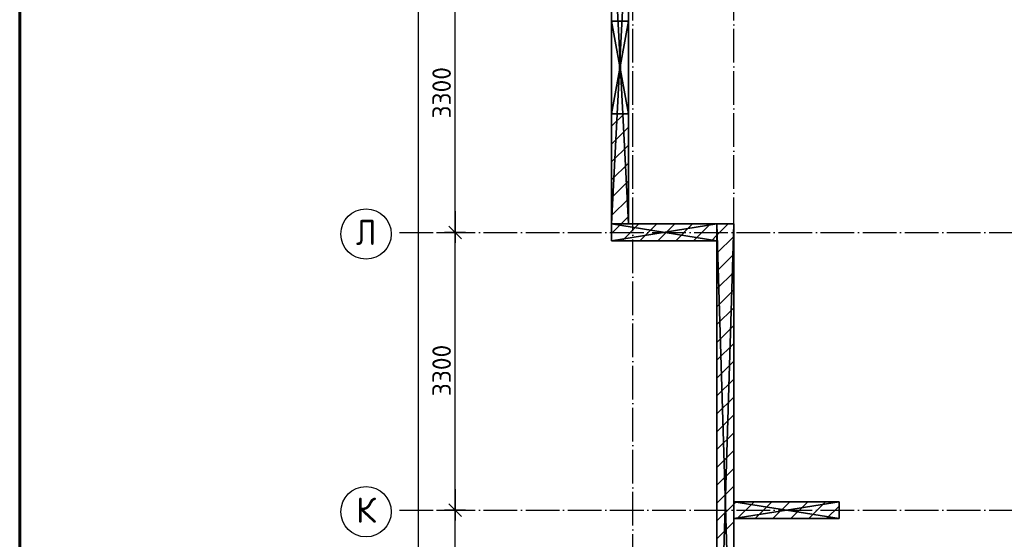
# Model space of a CAD drawing. Header units: millimetres. Extents: x 40580 to 559114, y -343730 to 81020.
# Tile 480 of 656: x 375520 to 387210, y -61368 to -55194. Entities that reach past the tile are written whole.
import ezdxf
from ezdxf.enums import TextEntityAlignment as Align

# ---------------------------------------------------------------- set-up
doc = ezdxf.new("R2010")
doc.units = ezdxf.units.MM
doc.linetypes.add('______11', pattern=[500, 400, -50, 0, -50])
doc.linetypes.add('______5', pattern=[1100, 800, -100, 100, -100])
for name, color, linetype in [('____________', 7, 'Continuous'), ('___________________', 253, '______5'), ('______________________', 7, 'Continuous'), ('Тонкие', 7, 'Continuous')]:
    doc.layers.add(name, color=color, linetype=linetype)
doc.styles.add('ISOCPEUR', font='isocpeur.ttf')

# ---------------------------------------------------------------- blocks, each defined once
blk = doc.blocks.new('Из_буфера8386')
at = {"linetype": 'Continuous', "lineweight": 60, "ltscale": 100}
blk.add_lwpolyline([(2062, 58900), (2062, 500), (41562, 500), (41562, 58900), (2062, 58900)], dxfattribs=at)
blk = doc.blocks.new('ALL_ML_STRICH')
at = {"color": 0, "linetype": 'ByBlock', "lineweight": -2}
for p, q in [((0, -0.5), (0, 0.5)), ((-1, 0), (0.5, 0)), ((-0.3, -0.3), (0.3, 0.3))]:
    blk.add_line(p, q, dxfattribs=at)

msp = doc.modelspace()

# ---------------------------------------------------------------- linework, layer by layer
at = {"layer": '____________', "color": 253, "linetype": '______11'}
for p, q in [((382736.8, -55211, -3800), (382748.1, -55199.8, -3800)), ((382672.4, -57821, -3800), (382872.4, -57621, -3800)), ((383096.7, -57821, -3800), (383296.7, -57621, -3800)), ((383520.9, -57821, -3800), (383720.9, -57621, -3800)), ((383798.1, -57968.1, -3800), (383998.1, -57768.1, -3800)), ((383798.1, -58392.4, -3800), (383998.1, -58192.4, -3800)), ((383798.1, -58816.7, -3800), (383998.1, -58616.7, -3800)), ((383798.1, -59240.9, -3800), (383998.1, -59040.9, -3800)), ((383798.1, -59665.2, -3800), (383998.1, -59465.2, -3800)), ((383798.1, -60089.5, -3800), (383998.1, -59889.5, -3800)), ((383798.1, -60513.7, -3800), (383998.1, -60313.7, -3800)), ((383798.1, -60938, -3800), (383998.1, -60738, -3800)), ((384039.3, -61121, -3800), (384239.3, -60921, -3800)), ((384463.6, -61121, -3800), (384663.6, -60921, -3800)), ((384887.8, -61121, -3800), (385087.8, -60921, -3800)), ((383798.1, -61362.2, -3800), (383998.1, -61162.2, -3800))]:
    msp.add_line(p, q, dxfattribs=at)
at = {"layer": '____________', "color": 253, "linetype": '______5'}
for p, q in [((382548.1, -56460.4, -3800), (382697.5, -56311, -3800)), ((382548.1, -57733.2, -3800), (382660.3, -57621, -3800)), ((382884.5, -57821, -3800), (383084.5, -57621, -3800)), ((383308.8, -57821, -3800), (383508.8, -57621, -3800)), ((383798.1, -57756, -3800), (383933.1, -57621, -3800)), ((383733.1, -57821, -3800), (383798.1, -57756, -3800)), ((383798.1, -58180.3, -3800), (383998.1, -57980.3, -3800)), ((383798.1, -58604.5, -3800), (383998.1, -58404.5, -3800)), ((383798.1, -59028.8, -3800), (383998.1, -58828.8, -3800)), ((383798.1, -59453.1, -3800), (383998.1, -59253.1, -3800)), ((383798.1, -59877.3, -3800), (383998.1, -59677.3, -3800)), ((383798.1, -60301.6, -3800), (383998.1, -60101.6, -3800)), ((383798.1, -60725.8, -3800), (383998.1, -60525.8, -3800)), ((383798.1, -61150.1, -3800), (383998.1, -60950.1, -3800)), ((383998.1, -60950.1, -3800), (384027.2, -60921, -3800)), ((384251.4, -61121, -3800), (384451.4, -60921, -3800)), ((384675.7, -61121, -3800), (384875.7, -60921, -3800)), ((385100, -61121, -3800), (385248.1, -60972.9, -3800))]:
    msp.add_line(p, q, dxfattribs=at)
at = {"layer": '____________', "color": 253, "linetype": '______11', "elevation": -3800}
for points in [[(382548.1, -56672.5), (382748.1, -56472.5), (382748.1, -56472.5)], [(382548.1, -57096.8), (382748.1, -56896.8), (382748.1, -56896.8)], [(382548.1, -57521.1), (382748.1, -57321.1), (382748.1, -57321.1)]]:
    msp.add_lwpolyline(points, dxfattribs=at)
at = {"layer": '____________', "color": 253, "linetype": '______5', "elevation": -3800}
for points in [[(382548.1, -56884.7), (382748.1, -56684.7), (382748.1, -56684.7)], [(382548.1, -57308.9), (382748.1, -57108.9), (382748.1, -57108.9)], [(382660.3, -57621), (382748.1, -57533.2), (382748.1, -57533.2)]]:
    msp.add_lwpolyline(points, dxfattribs=at)
at = {"layer": '___________________', "color": 253, "linetype": '______11'}
for p, q in [((382798.1, -88711, -3800), (382798.1, -38631, -3800)), ((383998.1, -88711, -3800), (383998.1, -38631, -3800)), ((380028.1, -57721, -3800), (397268.1, -57721, -3800)), ((380028.1, -61021, -3800), (397268.1, -61021, -3800))]:
    msp.add_line(p, q, dxfattribs=at)
at = {"layer": '___________________', "color": 7, "linetype": 'Continuous'}
for centre in [(379631.9, -57740.5, -3800), (379631.9, -61040.5, -3800)]:
    msp.add_circle(centre, 298.8, dxfattribs=at)
at = {"layer": '______________________', "color": 7, "linetype": 'Continuous'}
for p, q in [((380253.8, -86121, -3800), (380253.8, -39631, -3800)), ((380689.5, -57721, -3800), (380689.5, -54421, -3800)), ((380689.5, -61021, -3800), (380689.5, -57721, -3800)), ((380689.5, -64321, -3800), (380689.5, -61021, -3800))]:
    msp.add_line(p, q, dxfattribs=at)
at = {"layer": '______________________', "color": 253, "linetype": 'Continuous'}
for p, q in [((380474.3, -57721, -3800), (380689.5, -57721, -3800)), ((380474.3, -57721, -3800), (380689.5, -57721, -3800)), ((380474.3, -61021, -3800), (380689.5, -61021, -3800)), ((380474.3, -61021, -3800), (380689.5, -61021, -3800))]:
    msp.add_line(p, q, dxfattribs=at)

# ---------------------------------------------------------------- block references
at = {"layer": '______________________', "color": 7, "linetype": 'Continuous', "xscale": 250, "yscale": 250, "zscale": 250}
for p, rotation in [((380689.5, -57721, -3800), 270), ((380689.5, -57721, -3800), 90), ((380689.5, -61021, -3800), 270), ((380689.5, -61021, -3800), 90)]:
    msp.add_blockref('ALL_ML_STRICH', p, dxfattribs=dict(at, rotation=rotation))
at = {"layer": 'Тонкие'}
msp.add_blockref('Из_буфера8386', (373458, -96794), dxfattribs=at)

# ---------------------------------------------------------------- texts
at = {"layer": '___________________', "color": 7, "linetype": 'Continuous', "style": 'ISOCPEUR', "width": 0.999536}
for s, p, p2 in [('Л', (379511.9, -57871, -3800), (379751.8, -57871, -3800)), ('К', (379511.9, -61171, -3800), (379751.8, -61171, -3800))]:
    msp.add_text(s, height=300, dxfattribs=at).set_placement(p, p2, align=Align.FIT)
at = {"layer": '______________________', "color": 7, "style": 'ISOCPEUR'}
for p in [(380639.5, -56368, -3800), (380639.5, -59668, -3800)]:
    msp.add_text('3300', height=220, rotation=90, dxfattribs=at).set_placement(p)

# ---------------------------------------------------------------- meshes
at = {"layer": '____________', "color": 7, "linetype": 'Continuous'}
mesh = msp.add_polyface(dxfattribs=at)
corners = [(382748.1, -57621, -7600), (382548.1, -57621, -7600), (382548.1, -53701, -7600), (382748.1, -53701, -7600)]
mesh.append_faces([[corners[k] for k in face] for face in [(1, 2, 0)]], dxfattribs={"vtx1": -1, "color": 7})
mesh.append_faces([[corners[k] for k in face] for face in [(2, 3, 0)]], dxfattribs={"vtx2": -1, "color": 7})
mesh = msp.add_polyface(dxfattribs=at)
corners = [(382548.1, -57621, -4150), (382748.1, -57621, -4150), (382748.1, -53701, -4150), (382548.1, -53701, -4150)]
mesh.append_faces([[corners[k] for k in face] for face in [(1, 2, 0)]], dxfattribs={"vtx1": -1, "color": 7})
mesh.append_faces([[corners[k] for k in face] for face in [(2, 3, 0)]], dxfattribs={"vtx2": -1, "color": 7})
mesh = msp.add_polyface(dxfattribs=at)
corners = [(382548.1, -53701, -7600), (382548.1, -57621, -7600), (382548.1, -57621, -4150), (382548.1, -53701, -4150), (382548.1, -55211, -4400), (382548.1, -56311, -4400), (382548.1, -56311, -5700), (382548.1, -55211, -5700)]
mesh.append_faces([[corners[k] for k in face] for face in [(3, 4, 5), (7, 0, 1), (7, 3, 0)]], dxfattribs={"vtx0": -1, "vtx2": -1, "color": 7})
mesh.append_faces([[corners[k] for k in face] for face in [(2, 3, 5), (5, 6, 2), (1, 2, 6), (6, 7, 1), (7, 4, 3)]], dxfattribs={"vtx1": -1, "vtx2": -1, "color": 7})
mesh = msp.add_polyface(dxfattribs=at)
corners = [(382748.1, -57621, -7600), (382748.1, -53701, -7600), (382748.1, -53701, -4150), (382748.1, -57621, -4150), (382748.1, -56311, -4400), (382748.1, -55211, -4400), (382748.1, -55211, -5700), (382748.1, -56311, -5700)]
mesh.append_faces([[corners[k] for k in face] for face in [(3, 4, 5), (7, 0, 1), (7, 3, 0)]], dxfattribs={"vtx0": -1, "vtx2": -1, "color": 7})
mesh.append_faces([[corners[k] for k in face] for face in [(2, 3, 5), (5, 6, 2), (1, 2, 6), (6, 7, 1), (7, 4, 3)]], dxfattribs={"vtx1": -1, "vtx2": -1, "color": 7})
mesh = msp.add_polyface(dxfattribs=at)
corners = [(382748.1, -55211, -5700), (382748.1, -55211, -4400), (382548.1, -55211, -4400), (382548.1, -55211, -5700)]
mesh.append_faces([[corners[k] for k in face] for face in [(1, 2, 0)]], dxfattribs={"vtx1": -1, "color": 7})
mesh.append_faces([[corners[k] for k in face] for face in [(2, 3, 0)]], dxfattribs={"vtx2": -1, "color": 7})
mesh = msp.add_polyface(dxfattribs=at)
corners = [(382748.1, -56311, -5700), (382748.1, -55211, -5700), (382548.1, -55211, -5700), (382548.1, -56311, -5700)]
mesh.append_faces([[corners[k] for k in face] for face in [(1, 2, 0)]], dxfattribs={"vtx1": -1, "color": 7})
mesh.append_faces([[corners[k] for k in face] for face in [(2, 3, 0)]], dxfattribs={"vtx2": -1, "color": 7})
mesh = msp.add_polyface(dxfattribs=at)
corners = [(382548.1, -56311, -4400), (382548.1, -55211, -4400), (382748.1, -55211, -4400), (382748.1, -56311, -4400)]
mesh.append_faces([[corners[k] for k in face] for face in [(1, 2, 0)]], dxfattribs={"vtx1": -1, "color": 7})
mesh.append_faces([[corners[k] for k in face] for face in [(2, 3, 0)]], dxfattribs={"vtx2": -1, "color": 7})
mesh = msp.add_polyface(dxfattribs=at)
corners = [(382548.1, -56311, -5700), (382548.1, -56311, -4400), (382748.1, -56311, -4400), (382748.1, -56311, -5700)]
mesh.append_faces([[corners[k] for k in face] for face in [(1, 2, 0)]], dxfattribs={"vtx1": -1, "color": 7})
mesh.append_faces([[corners[k] for k in face] for face in [(2, 3, 0)]], dxfattribs={"vtx2": -1, "color": 7})
mesh = msp.add_polyface(dxfattribs=at)
corners = [(382548.1, -57621, -7600), (382748.1, -57621, -7600), (382748.1, -57621, -4150), (382548.1, -57621, -4150)]
mesh.append_faces([[corners[k] for k in face] for face in [(1, 2, 0)]], dxfattribs={"vtx1": -1, "color": 7})
mesh.append_faces([[corners[k] for k in face] for face in [(2, 3, 0)]], dxfattribs={"vtx2": -1, "color": 7})
mesh = msp.add_polyface(dxfattribs=at)
corners = [(382548.1, -57621, -7600), (382548.1, -57821, -7600), (382548.1, -57821, -4150), (382548.1, -57621, -4150)]
mesh.append_faces([[corners[k] for k in face] for face in [(1, 2, 0)]], dxfattribs={"vtx1": -1, "color": 7})
mesh.append_faces([[corners[k] for k in face] for face in [(2, 3, 0)]], dxfattribs={"vtx2": -1, "color": 7})
mesh = msp.add_polyface(dxfattribs=at)
corners = [(383798.1, -57621, -7600), (382548.1, -57621, -7600), (382548.1, -57621, -4150), (383798.1, -57621, -4150)]
mesh.append_faces([[corners[k] for k in face] for face in [(1, 2, 0)]], dxfattribs={"vtx1": -1, "color": 7})
mesh.append_faces([[corners[k] for k in face] for face in [(2, 3, 0)]], dxfattribs={"vtx2": -1, "color": 7})
mesh = msp.add_polyface(dxfattribs=at)
corners = [(383798.1, -57821, -4150), (383798.1, -57621, -4150), (382548.1, -57621, -4150), (382548.1, -57821, -4150)]
mesh.append_faces([[corners[k] for k in face] for face in [(1, 2, 0)]], dxfattribs={"vtx1": -1, "color": 7})
mesh.append_faces([[corners[k] for k in face] for face in [(2, 3, 0)]], dxfattribs={"vtx2": -1, "color": 7})
mesh = msp.add_polyface(dxfattribs=at)
corners = [(383798.1, -57621, -7600), (383798.1, -57821, -7600), (382548.1, -57821, -7600), (382548.1, -57621, -7600)]
mesh.append_faces([[corners[k] for k in face] for face in [(1, 2, 0)]], dxfattribs={"vtx1": -1, "color": 7})
mesh.append_faces([[corners[k] for k in face] for face in [(2, 3, 0)]], dxfattribs={"vtx2": -1, "color": 7})
mesh = msp.add_polyface(dxfattribs=at)
corners = [(383798.1, -57821, -7600), (383798.1, -57621, -7600), (383798.1, -57621, -4150), (383798.1, -57821, -4150)]
mesh.append_faces([[corners[k] for k in face] for face in [(1, 2, 0)]], dxfattribs={"vtx1": -1, "color": 7})
mesh.append_faces([[corners[k] for k in face] for face in [(2, 3, 0)]], dxfattribs={"vtx2": -1, "color": 7})
mesh = msp.add_polyface(dxfattribs=at)
corners = [(383798.1, -57621, -7600), (383798.1, -64221, -7600), (383798.1, -64221, -4150), (383798.1, -57621, -4150)]
mesh.append_faces([[corners[k] for k in face] for face in [(1, 2, 0)]], dxfattribs={"vtx1": -1, "color": 7})
mesh.append_faces([[corners[k] for k in face] for face in [(2, 3, 0)]], dxfattribs={"vtx2": -1, "color": 7})
mesh = msp.add_polyface(dxfattribs=at)
corners = [(383998.1, -57621, -7600), (383798.1, -57621, -7600), (383798.1, -57621, -4150), (383998.1, -57621, -4150)]
mesh.append_faces([[corners[k] for k in face] for face in [(1, 2, 0)]], dxfattribs={"vtx1": -1, "color": 7})
mesh.append_faces([[corners[k] for k in face] for face in [(2, 3, 0)]], dxfattribs={"vtx2": -1, "color": 7})
mesh = msp.add_polyface(dxfattribs=at)
corners = [(383798.1, -64221, -4150), (383998.1, -64221, -4150), (383998.1, -57621, -4150), (383798.1, -57621, -4150)]
mesh.append_faces([[corners[k] for k in face] for face in [(1, 2, 0)]], dxfattribs={"vtx1": -1, "color": 7})
mesh.append_faces([[corners[k] for k in face] for face in [(2, 3, 0)]], dxfattribs={"vtx2": -1, "color": 7})
mesh = msp.add_polyface(dxfattribs=at)
corners = [(383998.1, -64221, -7600), (383798.1, -64221, -7600), (383798.1, -57621, -7600), (383998.1, -57621, -7600)]
mesh.append_faces([[corners[k] for k in face] for face in [(1, 2, 0)]], dxfattribs={"vtx1": -1, "color": 7})
mesh.append_faces([[corners[k] for k in face] for face in [(2, 3, 0)]], dxfattribs={"vtx2": -1, "color": 7})
mesh = msp.add_polyface(dxfattribs=at)
corners = [(383998.1, -64221, -7600), (383998.1, -57621, -7600), (383998.1, -57621, -4150), (383998.1, -64221, -4150)]
mesh.append_faces([[corners[k] for k in face] for face in [(1, 2, 0)]], dxfattribs={"vtx1": -1, "color": 7})
mesh.append_faces([[corners[k] for k in face] for face in [(2, 3, 0)]], dxfattribs={"vtx2": -1, "color": 7})
mesh = msp.add_polyface(dxfattribs=at)
corners = [(382548.1, -57821, -7600), (383798.1, -57821, -7600), (383798.1, -57821, -4150), (382548.1, -57821, -4150)]
mesh.append_faces([[corners[k] for k in face] for face in [(1, 2, 0)]], dxfattribs={"vtx1": -1, "color": 7})
mesh.append_faces([[corners[k] for k in face] for face in [(2, 3, 0)]], dxfattribs={"vtx2": -1, "color": 7})
mesh = msp.add_polyface(dxfattribs=at)
corners = [(385248.1, -60921, -7600), (383998.1, -60921, -7600), (383998.1, -60921, -4150), (385248.1, -60921, -4150)]
mesh.append_faces([[corners[k] for k in face] for face in [(1, 2, 0)]], dxfattribs={"vtx1": -1, "color": 7})
mesh.append_faces([[corners[k] for k in face] for face in [(2, 3, 0)]], dxfattribs={"vtx2": -1, "color": 7})
mesh = msp.add_polyface(dxfattribs=at)
corners = [(383998.1, -60921, -7600), (383998.1, -61121, -7600), (383998.1, -61121, -4150), (383998.1, -60921, -4150)]
mesh.append_faces([[corners[k] for k in face] for face in [(1, 2, 0)]], dxfattribs={"vtx1": -1, "color": 7})
mesh.append_faces([[corners[k] for k in face] for face in [(2, 3, 0)]], dxfattribs={"vtx2": -1, "color": 7})
mesh = msp.add_polyface(dxfattribs=at)
corners = [(383998.1, -60921, -4150), (383998.1, -61121, -4150), (385248.1, -61121, -4150), (385248.1, -60921, -4150)]
mesh.append_faces([[corners[k] for k in face] for face in [(1, 2, 0)]], dxfattribs={"vtx1": -1, "color": 7})
mesh.append_faces([[corners[k] for k in face] for face in [(2, 3, 0)]], dxfattribs={"vtx2": -1, "color": 7})
mesh = msp.add_polyface(dxfattribs=at)
corners = [(383998.1, -61121, -7600), (383998.1, -60921, -7600), (385248.1, -60921, -7600), (385248.1, -61121, -7600)]
mesh.append_faces([[corners[k] for k in face] for face in [(1, 2, 0)]], dxfattribs={"vtx1": -1, "color": 7})
mesh.append_faces([[corners[k] for k in face] for face in [(2, 3, 0)]], dxfattribs={"vtx2": -1, "color": 7})
mesh = msp.add_polyface(dxfattribs=at)
corners = [(385248.1, -61121, -7600), (385248.1, -60921, -7600), (385248.1, -60921, -4150), (385248.1, -61121, -4150)]
mesh.append_faces([[corners[k] for k in face] for face in [(1, 2, 0)]], dxfattribs={"vtx1": -1, "color": 7})
mesh.append_faces([[corners[k] for k in face] for face in [(2, 3, 0)]], dxfattribs={"vtx2": -1, "color": 7})
mesh = msp.add_polyface(dxfattribs=at)
corners = [(383998.1, -61121, -7600), (385248.1, -61121, -7600), (385248.1, -61121, -4150), (383998.1, -61121, -4150)]
mesh.append_faces([[corners[k] for k in face] for face in [(1, 2, 0)]], dxfattribs={"vtx1": -1, "color": 7})
mesh.append_faces([[corners[k] for k in face] for face in [(2, 3, 0)]], dxfattribs={"vtx2": -1, "color": 7})

doc.saveas('drawing.dxf')
